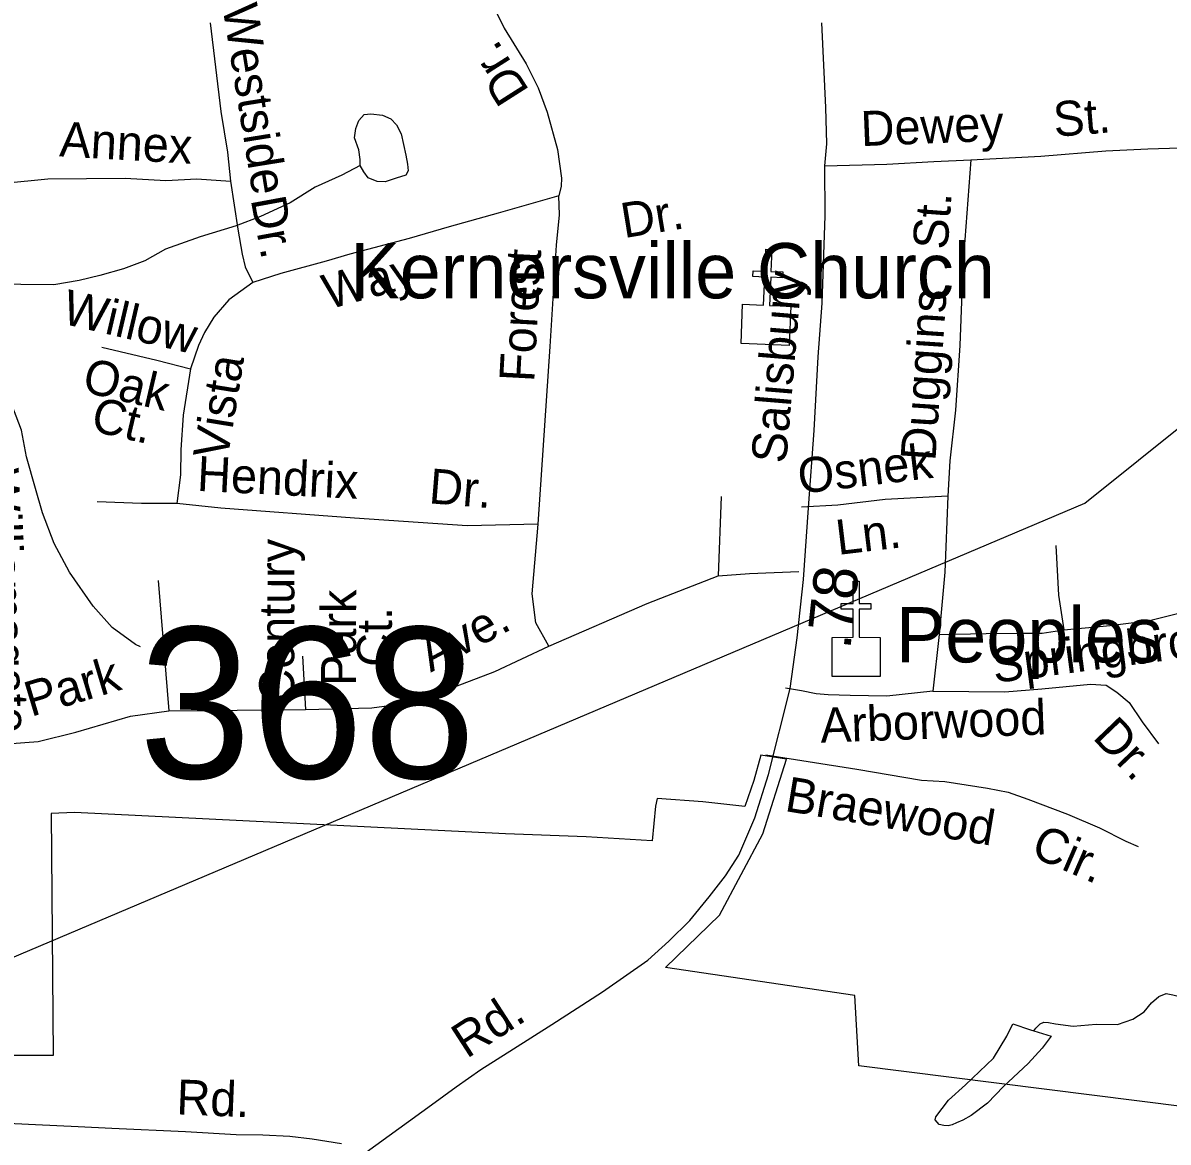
# Model space of a CAD drawing. Extents: x 1547597 to 1699558, y 810033 to 920809.
# Drawn here: x 1679413 to 1682523, y 857223 to 860262 of the extents above; entities that cross this region are included whole.
import ezdxf

# ---------------------------------------------------------------- set-up
doc = ezdxf.new("R2010")
doc.units = 0
for name, color, linetype in [('Exist Boundary Political City Limit New', 7, 'Continuous'), ('Exist Cultural Church CELL', 7, 'Continuous'), ('Exist Cultural Church Label', 7, 'Continuous'), ('Exist Hydrographic Misc Water Feature', 7, 'Continuous'), ('Exist Road Non-System Type 51', 7, 'Continuous'), ('Exist Road Non-System Type 51 Label', 7, 'Continuous'), ('Exist Road Secondary Mileage Hundredths English Label', 7, 'Continuous'), ('Exist Road Secondary Structure Standard Bridge Number Label', 7, 'Continuous'), ('Exist Road Secondary Type 51 Attributed', 7, 'Continuous'), ('Exist Road Secondary Type 51 Label', 7, 'Continuous'), ('Exist Utilities Electrical Transmission Line', 7, 'Continuous'), ('Map Preparation Boundary City Limit Buffer Line', 7, 'Continuous')]:
    doc.layers.add(name, color=color, linetype=linetype)

msp = doc.modelspace()

# ---------------------------------------------------------------- linework, layer by layer
at = {"layer": 'Exist Boundary Political City Limit New'}
for points in [[(1681486, 858263.1), (1681416.3, 858273.9), (1681398, 858205), (1681373.1, 858134.4), (1681259.3, 858146.8), (1681135.6, 858156), (1681130.9, 858135.3), (1681122, 858041.3), (1680942.1, 858051.8), (1680723.6, 858060.6), (1679552.7, 858118.4), (1679489.6, 858115.4), (1679494.5, 857458.6), (1679363, 857458.6)], [(1685295.5, 852797.5), (1685354, 852912), (1684695.5, 853129.2), (1684102.2, 853317.5), (1683849, 853389.9), (1683402.5, 853606.3), (1683393.2, 853534.7), (1682805.9, 853745.3), (1682730.9, 853844.5), (1682557.3, 854105.9), (1682480.1, 854205.2), (1682367.8, 854339.2), (1682299.4, 854506.8), (1682308.4, 855272.3), (1682323.8, 855894.3), (1682480.1, 856935.4), (1683161.1, 856837.5), (1683199.7, 857239.3), (1681682.6, 857430.5), (1681672.4, 857621.3), (1681157.6, 857697), (1681304.1, 857839.5), (1681421.7, 858060.6), (1681486, 858263.1)]]:
    msp.add_lwpolyline(points, dxfattribs=at)
at = {"layer": 'Exist Cultural Church CELL'}
for points in [[(1681367.3, 859498.3), (1681424.2, 859496.1), (1681427.4, 859572.1), (1681395.4, 859573.5), (1681396.1, 859589.4), (1681428.1, 859588.1), (1681430.6, 859648.2), (1681446.6, 859647.5), (1681444.1, 859587.4), (1681476.1, 859586.1), (1681475.4, 859570.1), (1681443.4, 859571.5), (1681440.2, 859495.4), (1681497.8, 859492.9), (1681493.4, 859386.5), (1681362.9, 859392)], [(1681610.4, 858593.8), (1681667.3, 858593.9), (1681667.3, 858670.1), (1681635.3, 858670.1), (1681635.3, 858686.1), (1681667.3, 858686.1), (1681667.3, 858746.2), (1681683.3, 858746.2), (1681683.3, 858686.1), (1681715.3, 858686.1), (1681715.3, 858670.1), (1681683.3, 858670.1), (1681683.3, 858593.9), (1681741, 858593.8), (1681741, 858487.4), (1681610.4, 858487.4)]]:
    msp.add_lwpolyline(points, close=True, dxfattribs=at)
at = {"layer": 'Exist Hydrographic Misc Water Feature'}
for points in [[(1680328.7, 859875.1), (1680328.6, 859891.6), (1680324.9, 859917.9), (1680313, 859950.1), (1680317.2, 859975.5), (1680325.2, 859997.5), (1680339.5, 860013.7), (1680357.5, 860015.7), (1680389.6, 860011.8), (1680411.4, 860001.5), (1680427.4, 859985.6), (1680440, 859961.5), (1680452.8, 859903), (1680456.9, 859879.1), (1680459.3, 859861), (1680452.5, 859848.8), (1680426.5, 859841.2), (1680396.5, 859831.1), (1680374.6, 859831.6), (1680350.4, 859841.9), (1680338.7, 859857.7), (1680328.7, 859875.1)], [(1680328.7, 859875.1), (1680278.8, 859849.1), (1680206.7, 859816.1), (1680138.3, 859774), (1680058.2, 859737.1), (1679992, 859711.4), (1679894, 859681.3), (1679799.5, 859647.9), (1679743.5, 859616.3), (1679685.4, 859594.5), (1679621.3, 859576.9), (1679565.1, 859563.3), (1679497, 859551.5), (1679407, 859551.7), (1679318.9, 859554.3), (1679247, 859563.2), (1679172.9, 859579.5), (1679093.1, 859597.5), (1679049.1, 859608.2)], [(1679732, 858567.8), (1679718.4, 858574.6), (1679654.7, 858620.2), (1679603, 858678.7), (1679539.3, 858771.1), (1679497.7, 858849.1), (1679466, 858931.8), (1679446.4, 858997.8), (1679422.6, 859083.6), (1679409.2, 859156.1), (1679375.5, 859244.7), (1679347.9, 859310), (1679300.7, 859390.6), (1679244.6, 859449.2), (1679190.6, 859495.4), (1679140.9, 859541.5), (1679101, 859577.7), (1679049.1, 859608.2)], [(1682158.3, 857525.4), (1682163.1, 857532.7), (1682175.4, 857543.9), (1682185.1, 857548.6), (1682197.8, 857547.5), (1682217.1, 857543.9), (1682265, 857538), (1682327.4, 857543.3), (1682385.2, 857542.9), (1682427.4, 857556.8), (1682457.6, 857576.7), (1682477.7, 857600.9), (1682497.8, 857618.6), (1682517.8, 857626.4), (1682535.8, 857622.7), (1682557.6, 857617.4), (1682567.2, 857615.5)], [(1682158.3, 857525.4), (1682193.1, 857514), (1682205.1, 857510.5), (1682180.8, 857478.1), (1682142.6, 857436.2), (1682076.1, 857374.4), (1682031.9, 857328.6), (1681987.7, 857295), (1681965.7, 857283.1), (1681948.5, 857275.2), (1681936.5, 857269.7), (1681925.6, 857267.6), (1681913.4, 857267.8), (1681901.4, 857271.3), (1681889.7, 857283.9), (1681891.6, 857292), (1681926.1, 857337.3), (1681972.1, 857378.9), (1682048.8, 857451.3), (1682084.8, 857510.5), (1682101, 857544.6), (1682148.9, 857528), (1682158.3, 857525.4)]]:
    msp.add_lwpolyline(points, dxfattribs=at)
at = {"layer": 'Exist Road Non-System Type 51'}
msp.add_line((1681900.8, 858601.3), (1681883.7, 858447.6), dxfattribs=at)
for points in [[(1680698.3, 860292.5), (1680719.4, 860248.1), (1680779.5, 860150.8), (1680812.2, 860086.1), (1680836.8, 860019.6), (1680864.8, 859919), (1680875.2, 859840.7), (1680874.8, 859818.7), (1680868.3, 859792.8)], [(1679921.2, 860262.2), (1679950.3, 860021.5), (1679968.1, 859911.1), (1679976.5, 859832.9)], [(1681986.9, 859890.2), (1682177.2, 859900.4), (1682353.6, 859914.8), (1682467.8, 859920.5), (1682555.9, 859922.7)], [(1681590.4, 859874.2), (1681758.5, 859878.8), (1681886.8, 859886.2), (1681986.9, 859890.2)], [(1681986.9, 859890.2), (1681965, 859600.5), (1681956.7, 859386.6), (1681945.1, 859210.7), (1681930.3, 859072.9), (1681924.4, 858977)], [(1678871, 859693.2), (1678956, 859739.5), (1679032.8, 859778), (1679109.3, 859800.4), (1679173.5, 859809.1), (1679247.8, 859817.6), (1679362, 859827.3), (1679480.3, 859838.9), (1679690.5, 859840.7), (1679800.4, 859834.5), (1679884.6, 859838.8), (1679976.5, 859832.9)], [(1679976.5, 859832.9), (1679995.9, 859702.4), (1680008.5, 859634.1), (1680015.8, 859600), (1680037, 859557.5)], [(1680868.3, 859792.8), (1680703.2, 859746.1), (1680570.4, 859708.8), (1680461.7, 859677), (1680300.7, 859634.2), (1680236.3, 859615.5), (1680113.5, 859582), (1680037, 859557.5)], [(1680812.1, 858900.9), (1680845, 859383.2), (1680861.6, 859658.9), (1680869.8, 859740.9), (1680868.3, 859792.8)], [(1680037, 859557.5), (1679972, 859510.8), (1679931, 859463.6), (1679906.2, 859422.1), (1679889.4, 859386.4), (1679868.1, 859322.8)], [(1679627.2, 859381.7), (1679776.6, 859346.7), (1679868.1, 859322.8)], [(1679868.1, 859322.8), (1679847.6, 859197.2), (1679841.7, 859103.3), (1679840.3, 859035.2), (1679830.7, 858957.4)], [(1679830.7, 858957.4), (1679734.7, 858957.3), (1679614.7, 858961.8)], [(1680812.1, 858900.9), (1680619.5, 858896.7), (1680313, 858917.4), (1679950.6, 858944.4), (1679830.7, 858957.4)], [(1681309, 858976.1), (1681300.7, 858760.6)], [(1681924.4, 858977), (1681754.1, 858968.5), (1681625.7, 858953.1), (1681527.5, 858947)], [(1681924.4, 858977), (1681916.2, 858771.1), (1681905.8, 858651.2), (1681900.8, 858601.3)], [(1680841, 858569.9), (1680805.9, 858633.5), (1680795.5, 858712.3), (1680812.1, 858900.9)], [(1682217.9, 858843), (1682225.2, 858708.8), (1682239.3, 858614.5)], [(1681300.7, 858760.6), (1681385.6, 858766.8), (1681520.2, 858773)], [(1679779.6, 858748.6), (1679808.6, 858394.2)], [(1680841, 858569.9), (1681108.1, 858686), (1681300.7, 858760.6)], [(1682239.3, 858614.5), (1682365.6, 858625.9), (1682471.9, 858639.8), (1682548.3, 858658.2)], [(1681900.8, 858601.3), (1682028.9, 858604.7), (1682113, 858605), (1682181, 858605.6), (1682239.3, 858614.5)], [(1680180.4, 858397.9), (1680360.5, 858402), (1680447.5, 858414.5), (1680549, 858445.6), (1680693.9, 858501.5), (1680841, 858569.9)], [(1680172.1, 858543), (1680180.4, 858397.9)], [(1681883.7, 858447.6), (1681759.3, 858434.1), (1681659.3, 858436.1), (1681599.3, 858437.3), (1681567.3, 858440), (1681527.5, 858448.8), (1681483.4, 858455.9)], [(1681883.7, 858447.6), (1682079.7, 858445.6), (1682180, 858453.6), (1682312.3, 858466.9), (1682354.3, 858464.1), (1682383.9, 858445.4), (1682417.4, 858416.8), (1682452.3, 858364), (1682497.1, 858305.1)], [(1679287.2, 858302.6), (1679369.6, 858305.1), (1679454.5, 858311.3), (1679556, 858336.2), (1679705.1, 858379.7), (1679808.6, 858394.2)], [(1679808.6, 858394.2), (1680180.4, 858397.9)], [(1681429.9, 858274.7), (1681677.2, 858235.6), (1681852.7, 858206.1), (1681916.7, 858202.8), (1682032.4, 858184.4), (1682088.2, 858173.3), (1682141.9, 858154.2), (1682249.1, 858114), (1682336.4, 858076.2), (1682407.7, 858040.8), (1682441.5, 858026.1)]]:
    msp.add_lwpolyline(points, dxfattribs=at)
at = {"layer": 'Exist Road Secondary Type 51 Attributed'}
for points in [[(1680345.2, 857195.7), (1680522.1, 857324.6), (1680589.1, 857373.2), (1680656.1, 857419.9), (1680745.3, 857476.1), (1680848.7, 857542.1), (1680986.6, 857631.3), (1681109.7, 857717.6), (1681166.5, 857768.6), (1681223.9, 857824.7), (1681276.8, 857889.1), (1681320.5, 857946.2), (1681356.9, 858002.3), (1681400.5, 858104.1), (1681437.5, 858221.4), (1681496.2, 858454.8), (1681504.5, 858514.1), (1681515.3, 858592.6), (1681532.9, 858751), (1681546, 858945.9), (1681561.9, 859155.7), (1681572.7, 859355.3), (1681582.9, 859501.3), (1681591.6, 859738.1), (1681590.4, 859874.2), (1681595.6, 859934.2), (1681593.6, 860032.3), (1681582.2, 860262.6)], [(1680278.1, 857218.9), (1680198.4, 857231), (1680137.2, 857238), (1680063.9, 857241.8), (1679991.8, 857243.1), (1679854, 857251.4), (1679654.4, 857260.3), (1679562.6, 857264.2), (1679446.8, 857270.2), (1679315.5, 857276)]]:
    msp.add_lwpolyline(points, dxfattribs=at)
at = {"layer": 'Exist Utilities Electrical Transmission Line'}
msp.add_lwpolyline([(1658056.2, 847054), (1658642.6, 847434.5), (1659307.8, 847869.8), (1659997.1, 848323.1), (1660793.1, 848832.8), (1661317.2, 849168.1), (1662048.9, 849658.7), (1662732.4, 850115.9), (1663434, 850590.9), (1663897.7, 850898.8), (1664365.3, 851202.9), (1664738.3, 851460.1), (1664875.4, 851550.3), (1665348, 851760.2), (1665856.4, 851987.6), (1666371.1, 852215.1), (1666960, 852471.5), (1667669.1, 852779.9), (1672104.2, 854678.6), (1675930.7, 856261.4), (1682296.2, 858958.5), (1686555.2, 862371.2)], dxfattribs=at)
at = {"layer": 'Map Preparation Boundary City Limit Buffer Line'}
for points in [[(1681486, 858263.1), (1681416.3, 858273.9), (1681398, 858205), (1681373.1, 858134.4), (1681259.3, 858146.8), (1681135.6, 858156), (1681130.9, 858135.3), (1681122, 858041.3), (1680942.1, 858051.8), (1680723.6, 858060.6), (1679552.7, 858118.4), (1679489.6, 858115.4), (1679494.5, 857458.6), (1679363, 857458.6)], [(1685295.5, 852797.5), (1685354, 852912), (1684695.5, 853129.2), (1684102.2, 853317.5), (1683849, 853389.9), (1683402.5, 853606.3), (1683393.2, 853534.7), (1682805.9, 853745.3), (1682730.9, 853844.5), (1682557.3, 854105.9), (1682480.1, 854205.2), (1682367.8, 854339.2), (1682299.4, 854506.8), (1682308.4, 855272.3), (1682323.8, 855894.3), (1682480.1, 856935.4), (1683161.1, 856837.5), (1683199.7, 857239.3), (1681682.6, 857430.5), (1681672.4, 857621.3), (1681157.6, 857697), (1681304.1, 857839.5), (1681421.7, 858060.6), (1681486, 858263.1)]]:
    msp.add_lwpolyline(points, dxfattribs=at)

# ---------------------------------------------------------------- texts
at = {"layer": 'Exist Cultural Church Label'}
for s, p in [('Kernersville Church', (1680302.1, 859514.5)), ('Peoples Church', (1681783.6, 858525.8))]:
    msp.add_text(s, height=150, dxfattribs=at).set_placement(p)
at = {"layer": 'Exist Road Non-System Type 51 Label'}
for s, rotation, p in [('Westside', 279.1583, (1679954.2, 860306.5)), ('Dr.', 122.4292, (1680789.5, 860078.1)), ('St.', 4.6667, (1682214.7, 859952.8)), ('Dewey', 2.288, (1681689.7, 859927.6)), ('Annex', 356.7706, (1679510.3, 859900.1)), ('Dr.', 280.4511, (1680031.1, 859783.2)), ('Dr.', 9.2792, (1681045.3, 859677.8)), ('St.', 85.677, (1681923.5, 859645)), ('Forest', 86.9461, (1680801.1, 859285.9)), ('Way', 15.2591, (1680242.1, 859483.7)), ('Willow', 346.815, (1679514.9, 859446.9)), ('Duggins', 86.2277, (1681890.8, 859071.3)), ('Oak', 346.815, (1679570.2, 859261.6)), ('Vista', 80.7307, (1679968.1, 859073.8)), ('Ct.', 346.815, (1679593.6, 859155.6)), ('Osnek', 6.8394, (1681522.9, 858983.5)), ('Hendrix', 357.1364, (1679884.2, 858991.7)), ('Williamsgate', 272.3894, (1679306.2, 859051.3)), ('Dr.', 355.4223, (1680513.2, 858958.1)), ('Ln.', 6.8394, (1681626.3, 858817.5)), ('Century', 89.8938, (1680149.3, 858416.4)), ('Park', 89.8938, (1680317.3, 858462)), ('Ct.', 89.8938, (1680414.6, 858513.8)), ('Ave.', 28.1696, (1680520, 858497.7)), ('Springbrook', 7.4504, (1682051.4, 858469.8)), ('Park', 16.6949, (1679434.4, 858377.6)), ('Arborwood', 2.1564, (1681579.5, 858307.4)), ('Dr.', 313.8159, (1682315.1, 858320.5)), ('Braewood', 350.4578, (1681479, 858122.7)), ('Cir.', 336.5887, (1682145.7, 858001.6))]:
    msp.add_text(s, height=95, rotation=rotation, dxfattribs=at).set_placement(p)
at = {"layer": 'Exist Road Secondary Mileage Hundredths English Label'}
msp.add_text('.78', height=120, rotation=83.8175, dxfattribs=at).set_placement((1681659.5, 858559))
at = {"layer": 'Exist Road Secondary Structure Standard Bridge Number Label'}
msp.add_text('368', height=410.1, dxfattribs=at).set_placement((1679727.5, 858211.1))
at = {"layer": 'Exist Road Secondary Type 51 Label'}
for s, rotation, p in [('Salisbury', 85.2083, (1681485.2, 859064.4)), ('Rd.', 32.8964, (1680617.8, 857448.4)), ('Rd.', 357.663, (1679828.4, 857298.7))]:
    msp.add_text(s, height=95, rotation=rotation, dxfattribs=at).set_placement(p)

doc.saveas('drawing.dxf')
